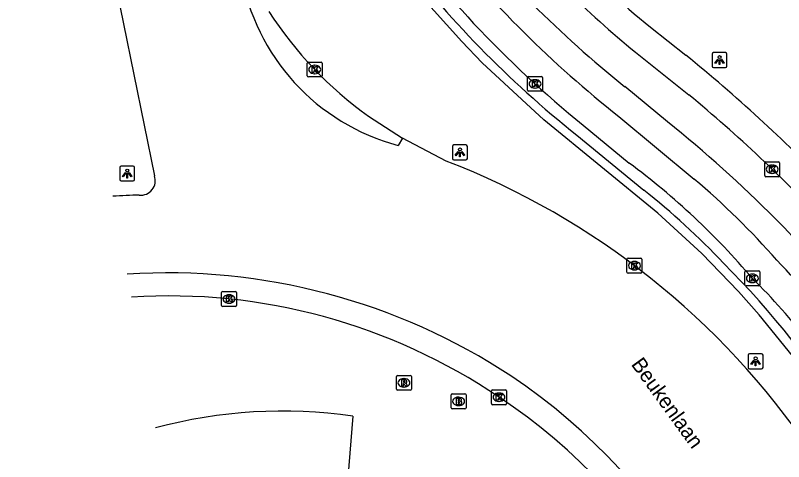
# Model space of a CAD drawing. Extents: x 159265 to 160143, y 383413 to 384319.
# Drawn here: x 159331.2 to 159382.6, y 383602.8 to 383632.7 of the extents above; entities that cross this region are included whole.
import ezdxf

# ---------------------------------------------------------------- set-up
doc = ezdxf.new("R2010")
doc.units = 0
for name, color, linetype in [('IMGEO_Berm_gesloten', 7, 'Continuous'), ('IMGEO_Brandkraan', 7, 'Continuous'), ('IMGEO_Haag', 7, 'Continuous'), ('IMGEO_Kolk', 7, 'Continuous'), ('IMGEO_Lichtpunt', 7, 'Continuous'), ('IMGEO_Openbare_ruimte_label', 7, 'Continuous'), ('IMGEO_Rijbaan_lokaal_gesloten', 7, 'Continuous'), ('IMGEO_Rijbaan_lokaal_open', 7, 'Continuous'), ('IMGEO_Rijbaan_regionaal_gesloten', 7, 'Continuous'), ('IMGEO_Rioolput', 7, 'Continuous'), ('IMGEO_Verkeerseiland_groen', 7, 'Continuous'), ('IMGEO_Voetpad_open', 7, 'Continuous')]:
    doc.layers.add(name, color=color, linetype=linetype)

msp = doc.modelspace()

# ---------------------------------------------------------------- linework, layer by layer
at = {"layer": 'IMGEO_Berm_gesloten'}
msp.add_lwpolyline([(159354.813, 383625.914), (159357.088, 383624.441)], dxfattribs=at)
msp.add_arc((159370.451, 383647.462), 26.624, 213.1109, 234.0306, dxfattribs=at)
at = {"layer": 'IMGEO_Brandkraan'}
for p, q in [((159360.425, 383607.347), (159361.277, 383607.347)), ((159360.35, 383606.421), (159360.35, 383607.273)), ((159360.838, 383607.127), (159360.863, 383607.127)), ((159361.351, 383607.273), (159361.351, 383606.421)), ((159361.277, 383606.347), (159360.425, 383606.347)), ((159360.861, 383606.567), (159360.836, 383606.567))]:
    msp.add_line(p, q, dxfattribs=at)
for points in [[(159360.425, 383607.347), (159361.277, 383607.347)], [(159360.35, 383606.421), (159360.35, 383607.273)], [(159360.698, 383607.047), (159360.698, 383606.647), (159360.911, 383606.647)], [(159360.929, 383607.047), (159360.698, 383607.047)], [(159360.877, 383606.966), (159360.823, 383606.966), (159360.823, 383606.89)], [(159360.823, 383606.89), (159360.876, 383606.89)], [(159360.885, 383606.814), (159360.823, 383606.814), (159360.823, 383606.733)], [(159361.351, 383607.273), (159361.351, 383606.421)], [(159361.277, 383606.347), (159360.425, 383606.347)], [(159360.823, 383606.733), (159360.885, 383606.733)]]:
    msp.add_lwpolyline(points, dxfattribs=at)
for centre, radius, start, end in [((159360.427, 383607.271), 0.0765, 91.552, 178.448), ((159360.427, 383607.271), 0.0765, 91.552, 178.448), ((159361.275, 383607.271), 0.0765, 1.552, 88.448), ((159361.275, 383607.271), 0.0765, 1.552, 88.448), ((159360.878, 383606.928), 0.0379, 267.8285, 90.9355), ((159360.886, 383606.773), 0.0404, 269.8759, 90.5077), ((159360.933, 383606.902), 0.145, 59.4692, 91.5367), ((159360.958, 383606.949), 0.0922, 285.5137, 58.1501), ((159360.963, 383606.757), 0.105, 301.3115, 78.989), ((159360.427, 383606.423), 0.0765, 181.552, 268.448), ((159360.427, 383606.423), 0.0765, 181.552, 268.448), ((159360.917, 383606.898), 0.251, 268.6676, 293.5347), ((159361.275, 383606.423), 0.0765, 271.552, 358.448), ((159361.275, 383606.423), 0.0765, 271.552, 358.448)]:
    msp.add_arc(centre, radius, start, end, dxfattribs=at)
for centre, major_axis, ratio, start_param, end_param in [((159360.837, 383606.847), (-0.387, 0.002), 0.722429, 4.712389, 7.853982), ((159360.862, 383606.847), (-0.39, 0.002), 0.717154, 1.570796, 4.712389)]:
    msp.add_ellipse(centre, major_axis=major_axis, ratio=ratio, start_param=start_param, end_param=end_param, dxfattribs=at)
at = {"layer": 'IMGEO_Haag'}
msp.add_lwpolyline([(159383.782, 383609.173), (159380.979, 383612.641), (159379.582, 383614.202), (159377.131, 383616.73), (159374.199, 383619.433), (159366.559, 383625.673), (159362.425, 383629.496), (159361.065, 383630.911), (159358.192, 383634.118)], dxfattribs=at)
at = {"layer": 'IMGEO_Kolk'}
for p, q in [((159350.723, 383628.619), (159350.723, 383629.471)), ((159350.798, 383629.545), (159351.65, 383629.545)), ((159351.724, 383629.471), (159351.724, 383628.619)), ((159351.211, 383629.325), (159351.236, 383629.325)), ((159351.65, 383628.545), (159350.798, 383628.545)), ((159351.234, 383628.765), (159351.209, 383628.765)), ((159365.468, 383627.659), (159365.468, 383628.511)), ((159365.543, 383628.585), (159366.395, 383628.585)), ((159366.469, 383628.511), (159366.469, 383627.659)), ((159365.956, 383628.365), (159365.981, 383628.365)), ((159366.395, 383627.585), (159365.543, 383627.585)), ((159365.979, 383627.805), (159365.954, 383627.805)), ((159381.343, 383621.948), (159381.343, 383622.8)), ((159381.418, 383622.874), (159382.27, 383622.874)), ((159382.344, 383622.8), (159382.344, 383621.948)), ((159381.831, 383622.654), (159381.856, 383622.654)), ((159382.27, 383621.874), (159381.418, 383621.874)), ((159381.854, 383622.094), (159381.829, 383622.094)), ((159372.125, 383615.497), (159372.125, 383616.349)), ((159372.2, 383616.423), (159373.052, 383616.423)), ((159372.613, 383616.203), (159372.638, 383616.203)), ((159373.126, 383616.349), (159373.126, 383615.497)), ((159372.636, 383615.643), (159372.611, 383615.643)), ((159380.094, 383615.576), (159380.946, 383615.576)), ((159373.052, 383615.423), (159372.2, 383615.423)), ((159380.019, 383614.65), (159380.019, 383615.502)), ((159380.507, 383615.356), (159380.532, 383615.356)), ((159381.02, 383615.502), (159381.02, 383614.65)), ((159380.946, 383614.576), (159380.094, 383614.576)), ((159380.53, 383614.796), (159380.505, 383614.796)), ((159344.987, 383613.27), (159344.987, 383614.122)), ((159345.062, 383614.196), (159345.914, 383614.196)), ((159345.988, 383614.122), (159345.988, 383613.27)), ((159345.475, 383613.976), (159345.5, 383613.976)), ((159345.914, 383613.196), (159345.062, 383613.196)), ((159345.498, 383613.416), (159345.473, 383613.416)), ((159363.056, 383606.7), (159363.056, 383607.552)), ((159363.131, 383607.626), (159363.983, 383607.626)), ((159363.544, 383607.406), (159363.569, 383607.406)), ((159364.057, 383607.552), (159364.057, 383606.7)), ((159363.567, 383606.846), (159363.542, 383606.846)), ((159363.983, 383606.626), (159363.131, 383606.626))]:
    msp.add_line(p, q, dxfattribs=at)
for points in [[(159350.723, 383628.619), (159350.723, 383629.471)], [(159350.798, 383629.545), (159351.65, 383629.545)], [(159351.724, 383629.471), (159351.724, 383628.619)], [(159351.044, 383629.245), (159351.167, 383629.245), (159351.167, 383629.094), (159351.297, 383629.245), (159351.461, 383629.245), (159351.315, 383629.094), (159351.468, 383628.845), (159351.316, 383628.845), (159351.231, 383629.009), (159351.167, 383628.942), (159351.167, 383628.845), (159351.044, 383628.845), (159351.044, 383629.245)], [(159351.65, 383628.545), (159350.798, 383628.545)], [(159365.468, 383627.659), (159365.468, 383628.511)], [(159365.543, 383628.585), (159366.395, 383628.585)], [(159366.469, 383628.511), (159366.469, 383627.659)], [(159365.789, 383628.285), (159365.912, 383628.285), (159365.912, 383628.134), (159366.042, 383628.285), (159366.206, 383628.285), (159366.06, 383628.134), (159366.213, 383627.885), (159366.061, 383627.885), (159365.976, 383628.049), (159365.912, 383627.982), (159365.912, 383627.885), (159365.789, 383627.885), (159365.789, 383628.285)], [(159366.395, 383627.585), (159365.543, 383627.585)], [(159381.343, 383621.948), (159381.343, 383622.8)], [(159381.418, 383622.874), (159382.27, 383622.874)], [(159382.344, 383622.8), (159382.344, 383621.948)], [(159381.664, 383622.574), (159381.787, 383622.574), (159381.787, 383622.423), (159381.917, 383622.574), (159382.081, 383622.574), (159381.935, 383622.423), (159382.088, 383622.174), (159381.936, 383622.174), (159381.851, 383622.338), (159381.787, 383622.271), (159381.787, 383622.174), (159381.664, 383622.174), (159381.664, 383622.574)], [(159382.27, 383621.874), (159381.418, 383621.874)], [(159372.125, 383615.497), (159372.125, 383616.349)], [(159372.2, 383616.423), (159373.052, 383616.423)], [(159372.446, 383616.123), (159372.569, 383616.123), (159372.569, 383615.972), (159372.699, 383616.123), (159372.863, 383616.123), (159372.717, 383615.972), (159372.87, 383615.723), (159372.718, 383615.723), (159372.633, 383615.887), (159372.569, 383615.82), (159372.569, 383615.723), (159372.446, 383615.723), (159372.446, 383616.123)], [(159373.126, 383616.349), (159373.126, 383615.497)], [(159380.094, 383615.576), (159380.946, 383615.576)], [(159373.052, 383615.423), (159372.2, 383615.423)], [(159380.019, 383614.65), (159380.019, 383615.502)], [(159380.34, 383615.276), (159380.463, 383615.276), (159380.463, 383615.125), (159380.593, 383615.276), (159380.757, 383615.276), (159380.611, 383615.125), (159380.764, 383614.876), (159380.612, 383614.876), (159380.527, 383615.04), (159380.463, 383614.973), (159380.463, 383614.876), (159380.34, 383614.876), (159380.34, 383615.276)], [(159381.02, 383615.502), (159381.02, 383614.65)], [(159380.946, 383614.576), (159380.094, 383614.576)], [(159344.987, 383613.27), (159344.987, 383614.122)], [(159345.062, 383614.196), (159345.914, 383614.196)], [(159345.988, 383614.122), (159345.988, 383613.27)], [(159345.308, 383613.896), (159345.431, 383613.896), (159345.431, 383613.745), (159345.561, 383613.896), (159345.725, 383613.896), (159345.579, 383613.745), (159345.732, 383613.496), (159345.58, 383613.496), (159345.495, 383613.66), (159345.431, 383613.593), (159345.431, 383613.496), (159345.308, 383613.496), (159345.308, 383613.896)], [(159345.914, 383613.196), (159345.062, 383613.196)], [(159363.056, 383606.7), (159363.056, 383607.552)], [(159363.131, 383607.626), (159363.983, 383607.626)], [(159363.377, 383607.326), (159363.5, 383607.326), (159363.5, 383607.175), (159363.63, 383607.326), (159363.794, 383607.326), (159363.648, 383607.175), (159363.801, 383606.926), (159363.649, 383606.926), (159363.564, 383607.09), (159363.5, 383607.023), (159363.5, 383606.926), (159363.377, 383606.926), (159363.377, 383607.326)], [(159364.057, 383607.552), (159364.057, 383606.7)], [(159363.983, 383606.626), (159363.131, 383606.626)]]:
    msp.add_lwpolyline(points, dxfattribs=at)
for centre, start, end in [((159350.8, 383629.469), 91.552, 178.448), ((159350.8, 383629.469), 91.552, 178.448), ((159351.648, 383629.469), 1.552, 88.448), ((159351.648, 383629.469), 1.552, 88.448), ((159350.8, 383628.621), 181.552, 268.448), ((159350.8, 383628.621), 181.552, 268.448), ((159351.648, 383628.621), 271.552, 358.448), ((159351.648, 383628.621), 271.552, 358.448), ((159365.545, 383628.509), 91.552, 178.448), ((159365.545, 383628.509), 91.552, 178.448), ((159366.393, 383628.509), 1.552, 88.448), ((159366.393, 383628.509), 1.552, 88.448), ((159365.545, 383627.661), 181.552, 268.448), ((159365.545, 383627.661), 181.552, 268.448), ((159366.393, 383627.661), 271.552, 358.448), ((159366.393, 383627.661), 271.552, 358.448), ((159381.42, 383622.798), 91.552, 178.448), ((159381.42, 383622.798), 91.552, 178.448), ((159382.268, 383622.798), 1.552, 88.448), ((159382.268, 383622.798), 1.552, 88.448), ((159381.42, 383621.95), 181.552, 268.448), ((159381.42, 383621.95), 181.552, 268.448), ((159382.268, 383621.95), 271.552, 358.448), ((159382.268, 383621.95), 271.552, 358.448), ((159372.202, 383616.347), 91.552, 178.448), ((159372.202, 383616.347), 91.552, 178.448), ((159373.05, 383616.347), 1.552, 88.448), ((159373.05, 383616.347), 1.552, 88.448), ((159380.096, 383615.5), 91.552, 178.448), ((159380.096, 383615.5), 91.552, 178.448), ((159380.944, 383615.5), 1.552, 88.448), ((159380.944, 383615.5), 1.552, 88.448), ((159372.202, 383615.499), 181.552, 268.448), ((159372.202, 383615.499), 181.552, 268.448), ((159373.05, 383615.499), 271.552, 358.448), ((159373.05, 383615.499), 271.552, 358.448), ((159380.096, 383614.652), 181.552, 268.448), ((159380.096, 383614.652), 181.552, 268.448), ((159380.944, 383614.652), 271.552, 358.448), ((159380.944, 383614.652), 271.552, 358.448), ((159345.064, 383614.12), 91.552, 178.448), ((159345.064, 383614.12), 91.552, 178.448), ((159345.912, 383614.12), 1.552, 88.448), ((159345.912, 383614.12), 1.552, 88.448), ((159345.064, 383613.272), 181.552, 268.448), ((159345.064, 383613.272), 181.552, 268.448), ((159345.912, 383613.272), 271.552, 358.448), ((159345.912, 383613.272), 271.552, 358.448), ((159363.133, 383607.55), 91.552, 178.448), ((159363.133, 383607.55), 91.552, 178.448), ((159363.981, 383607.55), 1.552, 88.448), ((159363.981, 383607.55), 1.552, 88.448), ((159363.133, 383606.702), 181.552, 268.448), ((159363.133, 383606.702), 181.552, 268.448), ((159363.981, 383606.702), 271.552, 358.448), ((159363.981, 383606.702), 271.552, 358.448)]:
    msp.add_arc(centre, 0.0765, start, end, dxfattribs=at)
for centre, major_axis, ratio, start_param, end_param in [((159351.21, 383629.045), (-0.387, 0.002), 0.722429, 4.712389, 7.853982), ((159351.235, 383629.045), (-0.39, 0.002), 0.717154, 1.570796, 4.712389), ((159365.955, 383628.085), (-0.387, 0.002), 0.722429, 4.712389, 7.853982), ((159365.98, 383628.085), (-0.39, 0.002), 0.717154, 1.570796, 4.712389), ((159381.83, 383622.374), (-0.387, 0.002), 0.722429, 4.712389, 7.853982), ((159381.855, 383622.374), (-0.39, 0.002), 0.717154, 1.570796, 4.712389), ((159372.612, 383615.923), (-0.387, 0.002), 0.722429, 4.712389, 7.853982), ((159372.637, 383615.923), (-0.39, 0.002), 0.717154, 1.570796, 4.712389), ((159380.506, 383615.076), (-0.387, 0.002), 0.722429, 4.712389, 7.853982), ((159380.531, 383615.076), (-0.39, 0.002), 0.717154, 1.570796, 4.712389), ((159345.474, 383613.696), (-0.387, 0.002), 0.722429, 4.712389, 7.853982), ((159345.499, 383613.696), (-0.39, 0.002), 0.717154, 1.570796, 4.712389), ((159363.543, 383607.126), (-0.387, 0.002), 0.722429, 4.712389, 7.853982), ((159363.568, 383607.126), (-0.39, 0.002), 0.717154, 1.570796, 4.712389)]:
    msp.add_ellipse(centre, major_axis=major_axis, ratio=ratio, start_param=start_param, end_param=end_param, dxfattribs=at)
at = {"layer": 'IMGEO_Lichtpunt'}
for p, q in [((159377.822, 383630.077), (159377.822, 383629.27)), ((159377.822, 383630.077), (159377.822, 383629.27)), ((159378.724, 383630.172), (159377.916, 383630.172)), ((159378.724, 383630.172), (159377.916, 383630.172)), ((159378.818, 383629.27), (159378.818, 383630.077)), ((159378.818, 383629.27), (159378.818, 383630.077)), ((159377.916, 383629.176), (159378.724, 383629.176)), ((159377.916, 383629.176), (159378.724, 383629.176)), ((159360.445, 383623.903), (159360.445, 383623.096)), ((159360.445, 383623.903), (159360.445, 383623.096)), ((159361.347, 383623.998), (159360.539, 383623.998)), ((159361.347, 383623.998), (159360.539, 383623.998)), ((159361.441, 383623.096), (159361.441, 383623.903)), ((159361.441, 383623.096), (159361.441, 383623.903)), ((159360.539, 383623.002), (159361.347, 383623.002)), ((159360.539, 383623.002), (159361.347, 383623.002)), ((159338.17, 383622.489), (159338.17, 383621.682)), ((159338.17, 383622.489), (159338.17, 383621.682)), ((159339.072, 383622.584), (159338.264, 383622.584)), ((159339.072, 383622.584), (159338.264, 383622.584)), ((159339.166, 383621.682), (159339.166, 383622.489)), ((159339.166, 383621.682), (159339.166, 383622.489)), ((159338.264, 383621.588), (159339.072, 383621.588)), ((159338.264, 383621.588), (159339.072, 383621.588)), ((159380.238, 383609.93), (159380.238, 383609.123)), ((159380.238, 383609.93), (159380.238, 383609.123)), ((159381.14, 383610.025), (159380.332, 383610.025)), ((159381.14, 383610.025), (159380.332, 383610.025)), ((159381.234, 383609.123), (159381.234, 383609.93)), ((159381.234, 383609.123), (159381.234, 383609.93)), ((159380.332, 383609.029), (159381.14, 383609.029)), ((159380.332, 383609.029), (159381.14, 383609.029))]:
    msp.add_line(p, q, dxfattribs=at)
for points in [[(159378.196, 383629.741), (159378.235, 383629.713), (159378.047, 383629.451), (159378.009, 383629.478), (159378.196, 383629.741)], [(159378.298, 383629.693), (159378.345, 383629.693), (159378.345, 383629.371), (159378.298, 383629.371), (159378.298, 383629.693)], [(159378.408, 383629.713), (159378.446, 383629.74), (159378.633, 383629.478), (159378.594, 383629.45), (159378.408, 383629.713)], [(159360.819, 383623.567), (159360.858, 383623.539), (159360.67, 383623.277), (159360.632, 383623.304), (159360.819, 383623.567)], [(159360.921, 383623.519), (159360.968, 383623.519), (159360.968, 383623.197), (159360.921, 383623.197), (159360.921, 383623.519)], [(159361.031, 383623.539), (159361.069, 383623.566), (159361.256, 383623.304), (159361.217, 383623.276), (159361.031, 383623.539)], [(159338.544, 383622.153), (159338.583, 383622.125), (159338.395, 383621.863), (159338.357, 383621.89), (159338.544, 383622.153)], [(159338.646, 383622.105), (159338.693, 383622.105), (159338.693, 383621.783), (159338.646, 383621.783), (159338.646, 383622.105)], [(159338.756, 383622.125), (159338.794, 383622.152), (159338.981, 383621.89), (159338.942, 383621.862), (159338.756, 383622.125)], [(159380.612, 383609.594), (159380.651, 383609.566), (159380.463, 383609.304), (159380.425, 383609.331), (159380.612, 383609.594)], [(159380.714, 383609.546), (159380.761, 383609.546), (159380.761, 383609.224), (159380.714, 383609.224), (159380.714, 383609.546)], [(159380.824, 383609.566), (159380.862, 383609.593), (159381.049, 383609.331), (159381.01, 383609.303), (159380.824, 383609.566)]]:
    msp.add_lwpolyline(points, dxfattribs=at)
for centre in [(159378.321, 383629.875), (159360.944, 383623.701), (159338.669, 383622.287), (159380.737, 383609.728)]:
    msp.add_circle(centre, 0.0994, dxfattribs=at)
for centre, start, end in [((159377.916, 383630.077), 90, 180), ((159377.916, 383630.077), 90, 180), ((159378.724, 383630.077), 0, 90), ((159378.724, 383630.077), 0, 90), ((159377.916, 383629.27), 180, 270), ((159377.916, 383629.27), 180, 270), ((159378.724, 383629.27), 270, 0), ((159378.724, 383629.27), 270, 360), ((159360.539, 383623.903), 90, 180), ((159360.539, 383623.903), 90, 180), ((159361.347, 383623.903), 0, 90), ((159361.347, 383623.903), 0, 90), ((159360.539, 383623.096), 180, 270), ((159360.539, 383623.096), 180, 270), ((159361.347, 383623.096), 270, 0), ((159361.347, 383623.096), 270, 360), ((159338.264, 383622.489), 90, 180), ((159338.264, 383622.489), 90, 180), ((159339.072, 383622.489), 0, 90), ((159339.072, 383622.489), 0, 90), ((159338.264, 383621.682), 180, 270), ((159338.264, 383621.682), 180, 270), ((159339.072, 383621.682), 270, 0), ((159339.072, 383621.682), 270, 360), ((159380.332, 383609.93), 90, 180), ((159380.332, 383609.93), 90, 180), ((159381.14, 383609.93), 0, 90), ((159381.14, 383609.93), 0, 90), ((159380.332, 383609.123), 180, 270), ((159380.332, 383609.123), 180, 270), ((159381.14, 383609.123), 270, 0), ((159381.14, 383609.123), 270, 360)]:
    msp.add_arc(centre, 0.0946, start, end, dxfattribs=at)
at = {"layer": 'IMGEO_Rijbaan_lokaal_gesloten'}
for points in [[(159372.696, 383630.202), (159376.271, 383627.35)], [(159374.835, 383625.547), (159371.976, 383627.897)]]:
    msp.add_lwpolyline(points, dxfattribs=at)
for centre, radius, start, end in [((159419.229, 383686.825), 75.534, 218.6858, 231.27506), ((159416.377, 383683.66), 69.035, 220.26762, 230.74769), ((159312.517, 383550.337), 99.978, 43.0959, 50.38092), ((159320.828, 383558.091), 86.413, 44.87295, 51.31832), ((159339.651, 383576.696), 59.946, 32.46113, 44.96404)]:
    msp.add_arc(centre, radius, start, end, dxfattribs=at)
at = {"layer": 'IMGEO_Rijbaan_lokaal_open'}
msp.add_lwpolyline([(159371.574, 383625.903), (159376.624, 383621.72)], dxfattribs=at)
for centre, radius, start, end in [((159417.506, 383684.152), 74.18, 218.61605, 231.74233), ((159343.928, 383582.912), 50.745, 41.1169, 49.8857), ((159344.923, 383579.999), 51.989, 28.5676, 44.2583)]:
    msp.add_arc(centre, radius, start, end, dxfattribs=at)
at = {"layer": 'IMGEO_Rijbaan_regionaal_gesloten'}
for points in [[(159331.18, 383663.302), (159335.405, 383645.784), (159337.732, 383635.509), (159340.488, 383621.935)], [(159357.088, 383624.441), (159356.812, 383623.967)], [(159360.025, 383622.923), (159357.088, 383624.441)]]:
    msp.add_lwpolyline(points, dxfattribs=at)
for centre, radius, start, end in [((159360.493, 383637.895), 14.406, 189.5567, 255.1955), ((159341.218, 383574.226), 52.202, 34.1558, 68.883), ((159339.577, 383621.606), 0.969, 264.0454, 19.8557), ((159340.398, 383580.452), 40.201, 91.3144, 93.8253), ((159341.33, 383573.546), 41.897, 56.6594, 93.6376), ((159341.481, 383574.401), 41.1, 3.1085, 56.18)]:
    msp.add_arc(centre, radius, start, end, dxfattribs=at)
at = {"layer": 'IMGEO_Rioolput'}
for p, q in [((159356.692, 383607.661), (159356.692, 383608.513)), ((159356.767, 383608.587), (159357.619, 383608.587)), ((159357.18, 383608.367), (159357.205, 383608.367)), ((159357.693, 383608.513), (159357.693, 383607.661)), ((159357.619, 383607.587), (159356.767, 383607.587)), ((159357.203, 383607.807), (159357.178, 383607.807))]:
    msp.add_line(p, q, dxfattribs=at)
for points in [[(159356.692, 383607.661), (159356.692, 383608.513)], [(159356.767, 383608.587), (159357.619, 383608.587)], [(159357.693, 383608.513), (159357.693, 383607.661)], [(159357.281, 383608.285), (159357.029, 383608.287), (159357.029, 383607.887)], [(159357.029, 383607.887), (159357.153, 383607.887), (159357.153, 383608.049), (159357.164, 383608.049)], [(159357.207, 383608.206), (159357.153, 383608.206), (159357.153, 383608.125)], [(159357.153, 383608.125), (159357.205, 383608.125)], [(159357.211, 383608.02), (159357.282, 383607.887), (159357.422, 383607.887), (159357.357, 383608.013)], [(159357.619, 383607.587), (159356.767, 383607.587)]]:
    msp.add_lwpolyline(points, dxfattribs=at)
for centre, radius, start, end in [((159356.769, 383608.511), 0.0765, 91.552, 178.448), ((159356.769, 383608.511), 0.0765, 91.552, 178.448), ((159357.617, 383608.511), 0.0765, 1.552, 88.448), ((159357.617, 383608.511), 0.0765, 1.552, 88.448), ((159357.163, 383607.996), 0.0533, 26.0293, 88.6989), ((159357.189, 383608.314), 0.19, 274.7715, 282.9687), ((159357.213, 383608.11), 0.0964, 77.0061, 93.1865), ((159357.227, 383608.167), 0.0378, 276.6634, 79.6772), ((159357.28, 383608.175), 0.109, 350.3612, 89.416), ((159357.278, 383608.175), 0.112, 277.5842, 350.9817), ((159357.262, 383607.96), 0.108, 29.5134, 73.7905), ((159356.769, 383607.663), 0.0765, 181.552, 268.448), ((159356.769, 383607.663), 0.0765, 181.552, 268.448), ((159357.617, 383607.663), 0.0765, 271.552, 358.448), ((159357.617, 383607.663), 0.0765, 271.552, 358.448)]:
    msp.add_arc(centre, radius, start, end, dxfattribs=at)
for centre, major_axis, ratio, start_param, end_param in [((159357.179, 383608.087), (-0.387, 0.002), 0.722429, 4.712389, 7.853982), ((159357.204, 383608.087), (-0.39, 0.002), 0.717154, 1.570796, 4.712389)]:
    msp.add_ellipse(centre, major_axis=major_axis, ratio=ratio, start_param=start_param, end_param=end_param, dxfattribs=at)
at = {"layer": 'IMGEO_Verkeerseiland_groen'}
msp.add_lwpolyline([(159353.763, 383605.859), (159353.44, 383601.738)], dxfattribs=at)
for centre, radius, start, end in [((159341.453, 383574.464), 39.438, 55.911, 93.633), ((159341.963, 383574.531), 39.099, 2.6853, 56.4757), ((159349.071, 383573.631), 32.567, 81.7162, 105.1471)]:
    msp.add_arc(centre, radius, start, end, dxfattribs=at)
at = {"layer": 'IMGEO_Voetpad_open'}
for points in [[(159373.698, 383631.878), (159376.07, 383630.005)], [(159369.183, 383625.315), (159372.274, 383622.788)], [(159368.76, 383624.654), (159373.242, 383620.977)]]:
    msp.add_lwpolyline(points, dxfattribs=at)
for centre, radius, start, end in [((159410.707, 383677.492), 58.739, 216.30895, 230.94554), ((159439.347, 383703.457), 105.318, 217.60583, 222.62847), ((159412.813, 383679.889), 70.651, 217.24543, 231.42584), ((159417.061, 383684.113), 75.826, 223.27844, 230.84446), ((159303.001, 383540.428), 115.599, 44.3783, 50.79555), ((159342.09, 383582.25), 50.541, 40.5036, 53.3295), ((159343.458, 383583.023), 48.245, 43.2749, 51.8774), ((159337.484, 383574.858), 58.221, 17.87473, 45.09562), ((159348.879, 383583.129), 44.964, 30.6836, 45.2758)]:
    msp.add_arc(centre, radius, start, end, dxfattribs=at)

# ---------------------------------------------------------------- texts
at = {"layer": 'IMGEO_Openbare_ruimte_label'}
msp.add_text('Beukenlaan', height=1, rotation=305.9305, dxfattribs=at).set_placement((159372.364, 383609.318))

doc.saveas('drawing.dxf')
